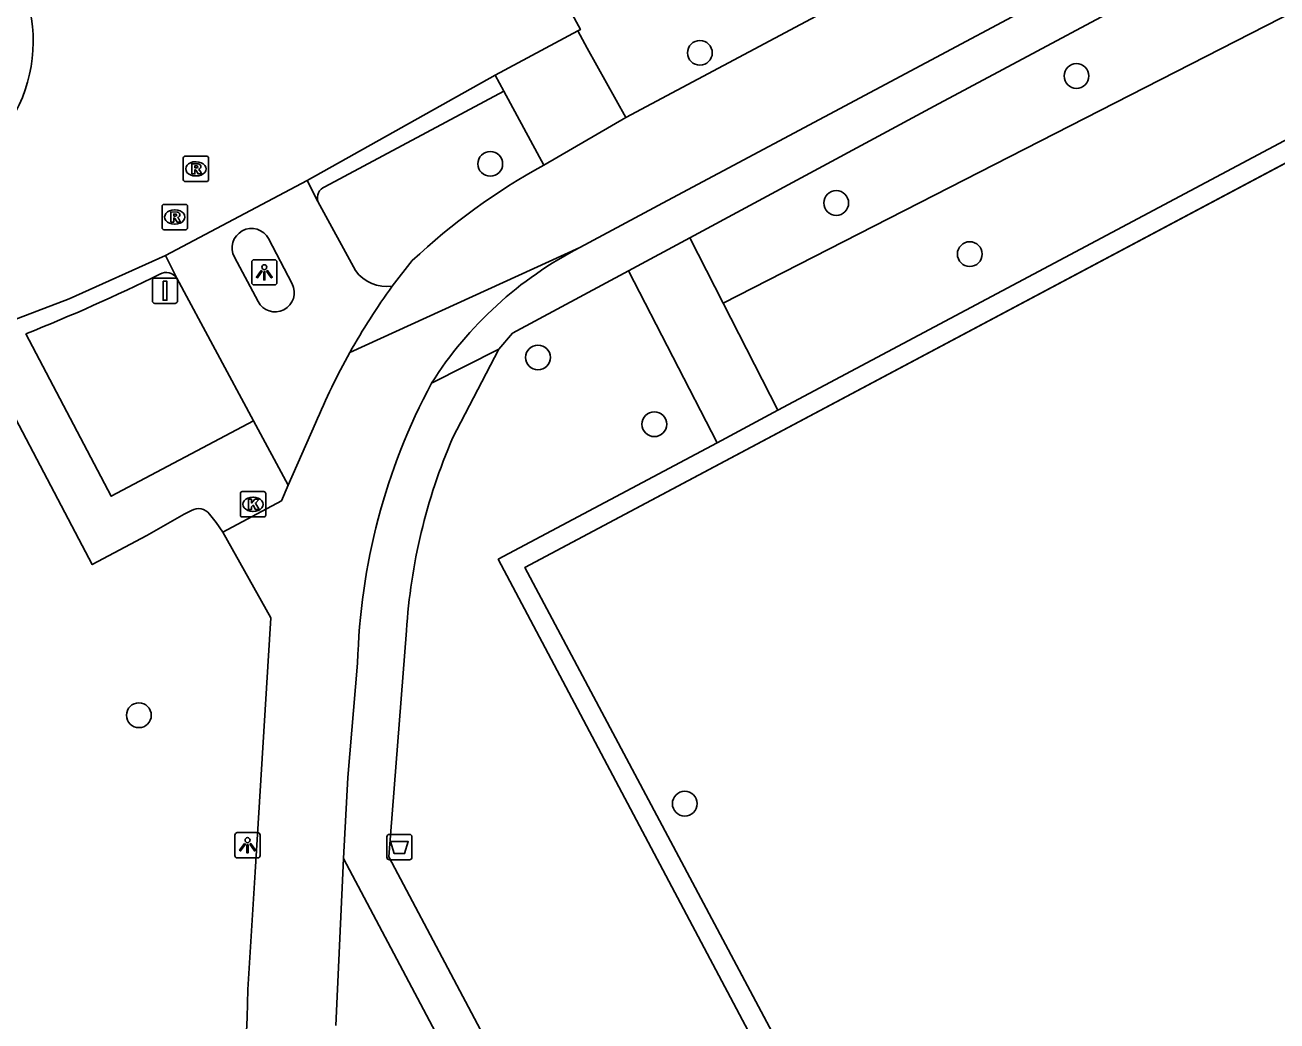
# Model space of a CAD drawing. Extents: x 159503 to 160347, y 382525 to 383272.
# Drawn here: x 159772.61 to 159822.02, y 382704.51 to 382743.81 of the extents above; entities that cross this region are included whole.
import ezdxf

# ---------------------------------------------------------------- set-up
doc = ezdxf.new("R2010")
doc.units = 0
for name, color, linetype in [('IMGEO_Afvalbak', 7, 'Continuous'), ('IMGEO_Berm_open', 7, 'Continuous'), ('IMGEO_Boom', 7, 'Continuous'), ('IMGEO_Fietspad_gesloten', 7, 'Continuous'), ('IMGEO_Fietspad_open', 7, 'Continuous'), ('IMGEO_Groenvoorziening', 7, 'Continuous'), ('IMGEO_Haag', 7, 'Continuous'), ('IMGEO_Hek', 7, 'Continuous'), ('IMGEO_Kolk', 7, 'Continuous'), ('IMGEO_Lichtpunt', 7, 'Continuous'), ('IMGEO_Rijbaan_lokaal_open', 7, 'Continuous'), ('IMGEO_Rioolput', 7, 'Continuous'), ('IMGEO_Verkeersbordpaal', 7, 'Continuous'), ('IMGEO_Voetpad_gesloten', 7, 'Continuous'), ('IMGEO_Voetpad_open', 7, 'Continuous')]:
    doc.layers.add(name, color=color, linetype=linetype)

msp = doc.modelspace()

# ---------------------------------------------------------------- linework, layer by layer
at = {"layer": 'IMGEO_Afvalbak'}
for p, q in [((159786.886, 382710.972), (159786.886, 382711.772)), ((159786.886, 382711.772), (159786.886, 382710.972)), ((159786.986, 382711.872), (159787.776, 382711.872)), ((159787.776, 382711.872), (159786.986, 382711.872)), ((159787.876, 382711.772), (159787.876, 382710.972)), ((159787.876, 382710.972), (159787.876, 382711.772)), ((159787.776, 382710.872), (159786.986, 382710.872)), ((159786.986, 382710.872), (159787.776, 382710.872))]:
    msp.add_line(p, q, dxfattribs=at)
msp.add_lwpolyline([(159787.029, 382711.586), (159787.733, 382711.586), (159787.584, 382711.116), (159787.178, 382711.116), (159787.029, 382711.586)], dxfattribs=at)
for centre, start, end in [((159786.986, 382711.772), 90, 180), ((159786.986, 382711.772), 90, 180), ((159787.776, 382711.772), 0, 90), ((159787.776, 382711.772), 360, 90), ((159786.986, 382710.972), 180, 270), ((159786.986, 382710.972), 180, 270), ((159787.776, 382710.972), 270, 0), ((159787.776, 382710.972), 270, 0)]:
    msp.add_arc(centre, 0.1, start, end, dxfattribs=at)
at = {"layer": 'IMGEO_Berm_open'}
msp.add_lwpolyline([(159784.433, 382737.422), (159791.506, 382741.197)], dxfattribs=at)
msp.add_arc((159784.634, 382736.979), 0.487, 114.3614, 195.583, dxfattribs=at)
at = {"layer": 'IMGEO_Boom'}
for centre in [(159799.241, 382742.709), (159814.104, 382741.796), (159790.968, 382738.329), (159804.622, 382736.785), (159809.893, 382734.768), (159792.851, 382730.689), (159797.441, 382728.057), (159777.1, 382716.573), (159798.644, 382713.085)]:
    msp.add_circle(centre, 0.489, dxfattribs=at)
at = {"layer": 'IMGEO_Fietspad_gesloten'}
for points in [[(160018.671, 382854.587), (160000, 382844.63), (159986.422, 382837.389), (159982.253, 382835.166), (159840.596, 382759.626), (159822.545, 382750), (159797.959, 382736.889), (159794.508, 382735.028)], [(159871.094, 382780.023), (159863.415, 382775.929), (159850.015, 382768.786), (159845.758, 382766.517), (159838.774, 382762.794), (159814.774, 382750), (159796.312, 382740.158)], [(159796.312, 382740.158), (159793.078, 382738.273)], [(159785.428, 382730.887), (159794.508, 382735.028)], [(159787.891, 382734.511), (159787.099, 382733.5)], [(159782.992, 382725.656), (159784.073, 382728.098)], [(159780.41, 382723.791), (159782.731, 382725.038), (159782.992, 382725.656)], [(159781.405, 382705.759), (159781.689, 382710.384), (159782.304, 382720.416), (159780.41, 382723.791)], [(159785.733, 382718.623), (159785.349, 382714.118), (159785.177, 382710.916)], [(159785.177, 382710.916), (159784.873, 382704.326)], [(159839.682, 382609.01), (159821.978, 382641.896), (159814.96, 382654.931), (159809.189, 382665.766), (159793.259, 382695.679), (159785.177, 382710.916)]]:
    msp.add_lwpolyline(points, dxfattribs=at)
for centre, radius, start, end in [((159804.957, 382716.438), 24.857, 118.5471, 133.3578), ((159801.421, 382721.581), 15.12, 117.2062, 147.6114), ((159808.444, 382718.009), 26.374, 144.0303, 150.7723), ((159808.779, 382717.818), 26.759, 150.7664, 157.4092), ((159810.528, 382717.989), 24.803, 151.8777, 178.5357), ((159742.912, 382706.327), 38.497, 332.7381, 359.1546)]:
    msp.add_arc(centre, radius, start, end, dxfattribs=at)
at = {"layer": 'IMGEO_Fietspad_open'}
for points in [[(159784.165, 382736.848), (159783.747, 382737.678)], [(159785.648, 382734.115), (159784.165, 382736.848)], [(159782.222, 382735.378), (159783.148, 382733.596)], [(159778.147, 382734.712), (159778.594, 382733.821)], [(159781.802, 382732.895), (159780.871, 382734.646)], [(159778.594, 382733.821), (159781.626, 382728.192)], [(159781.626, 382728.192), (159782.992, 382725.656)]]:
    msp.add_lwpolyline(points, dxfattribs=at)
for centre, radius, start, end in [((159781.547, 382735.011), 0.768, 28.566, 208.3335), ((159786.906, 382735.063), 1.575, 217.0121, 277.049), ((159782.474, 382733.248), 0.759, 207.7308, 27.2904)]:
    msp.add_arc(centre, radius, start, end, dxfattribs=at)
at = {"layer": 'IMGEO_Groenvoorziening'}
msp.add_lwpolyline([(159800.162, 382732.831), (159853.727, 382760.219), (159856.654, 382758.055), (159882.55, 382772.478)], dxfattribs=at)
at = {"layer": 'IMGEO_Haag'}
for points in [[(159849.642, 382752.872), (159849.285, 382753.6), (159802.323, 382728.605)], [(159849.642, 382752.872), (159792.326, 382722.398), (159833.666, 382644.775)], [(159799.918, 382727.325), (159791.286, 382722.73), (159832.856, 382644.319), (159833.666, 382644.775)]]:
    msp.add_lwpolyline(points, dxfattribs=at)
at = {"layer": 'IMGEO_Hek'}
msp.add_lwpolyline([(159891.041, 382675.305), (159833.684, 382644.74), (159792.326, 382722.398), (159849.647, 382752.874)], dxfattribs=at)
at = {"layer": 'IMGEO_Kolk'}
for p, q in [((159781.18, 382725.396), (159782.032, 382725.396)), ((159781.105, 382724.47), (159781.105, 382725.322)), ((159781.593, 382725.176), (159781.618, 382725.176)), ((159782.106, 382725.322), (159782.106, 382724.47)), ((159782.032, 382724.396), (159781.18, 382724.396)), ((159781.616, 382724.616), (159781.591, 382724.616))]:
    msp.add_line(p, q, dxfattribs=at)
for points in [[(159781.18, 382725.396), (159782.032, 382725.396)], [(159781.105, 382724.47), (159781.105, 382725.322)], [(159781.426, 382725.096), (159781.549, 382725.096), (159781.549, 382724.945), (159781.679, 382725.096), (159781.843, 382725.096), (159781.697, 382724.945), (159781.85, 382724.696), (159781.698, 382724.696), (159781.613, 382724.86), (159781.549, 382724.793), (159781.549, 382724.696), (159781.426, 382724.696), (159781.426, 382725.096)], [(159782.106, 382725.322), (159782.106, 382724.47)], [(159782.032, 382724.396), (159781.18, 382724.396)]]:
    msp.add_lwpolyline(points, dxfattribs=at)
for centre, start, end in [((159781.182, 382725.32), 91.552, 178.448), ((159781.182, 382725.32), 91.552, 178.448), ((159782.03, 382725.32), 1.552, 88.448), ((159782.03, 382725.32), 1.552, 88.448), ((159781.182, 382724.472), 181.552, 268.448), ((159781.182, 382724.472), 181.552, 268.448), ((159782.03, 382724.472), 271.552, 358.448), ((159782.03, 382724.472), 271.552, 358.448)]:
    msp.add_arc(centre, 0.0765, start, end, dxfattribs=at)
for centre, major_axis, ratio, start_param, end_param in [((159781.592, 382724.896), (-0.387, 0.002), 0.722429, 4.712389, 7.853982), ((159781.617, 382724.896), (-0.39, 0.002), 0.717154, 1.570796, 4.712389)]:
    msp.add_ellipse(centre, major_axis=major_axis, ratio=ratio, start_param=start_param, end_param=end_param, dxfattribs=at)
at = {"layer": 'IMGEO_Lichtpunt'}
for p, q in [((159781.553, 382734.453), (159781.553, 382733.646)), ((159781.553, 382734.453), (159781.553, 382733.646)), ((159782.455, 382734.548), (159781.647, 382734.548)), ((159782.455, 382734.548), (159781.647, 382734.548)), ((159782.549, 382733.646), (159782.549, 382734.453)), ((159782.549, 382733.646), (159782.549, 382734.453)), ((159781.647, 382733.552), (159782.455, 382733.552)), ((159781.647, 382733.552), (159782.455, 382733.552)), ((159780.89, 382711.847), (159780.89, 382711.04)), ((159780.89, 382711.847), (159780.89, 382711.04)), ((159781.792, 382711.942), (159780.984, 382711.942)), ((159781.792, 382711.942), (159780.984, 382711.942)), ((159781.886, 382711.04), (159781.886, 382711.847)), ((159781.886, 382711.04), (159781.886, 382711.847)), ((159780.984, 382710.946), (159781.792, 382710.946)), ((159780.984, 382710.946), (159781.792, 382710.946))]:
    msp.add_line(p, q, dxfattribs=at)
for points in [[(159781.927, 382734.117), (159781.966, 382734.089), (159781.778, 382733.827), (159781.74, 382733.854), (159781.927, 382734.117)], [(159782.029, 382734.069), (159782.076, 382734.069), (159782.076, 382733.747), (159782.029, 382733.747), (159782.029, 382734.069)], [(159782.139, 382734.089), (159782.177, 382734.116), (159782.364, 382733.854), (159782.325, 382733.826), (159782.139, 382734.089)], [(159781.264, 382711.511), (159781.303, 382711.483), (159781.115, 382711.221), (159781.077, 382711.248), (159781.264, 382711.511)], [(159781.476, 382711.483), (159781.514, 382711.51), (159781.701, 382711.248), (159781.662, 382711.22), (159781.476, 382711.483)], [(159781.366, 382711.463), (159781.413, 382711.463), (159781.413, 382711.141), (159781.366, 382711.141), (159781.366, 382711.463)]]:
    msp.add_lwpolyline(points, dxfattribs=at)
for centre in [(159782.052, 382734.251), (159781.389, 382711.645)]:
    msp.add_circle(centre, 0.0994, dxfattribs=at)
for centre, start, end in [((159781.647, 382734.453), 90, 180), ((159781.647, 382734.453), 90, 180), ((159782.455, 382734.453), 0, 90), ((159782.455, 382734.453), 0, 90), ((159781.647, 382733.646), 180, 270), ((159781.647, 382733.646), 180, 270), ((159782.455, 382733.646), 270, 0), ((159782.455, 382733.646), 270, 360), ((159780.984, 382711.847), 90, 180), ((159780.984, 382711.847), 90, 180), ((159781.792, 382711.847), 0, 90), ((159781.792, 382711.847), 0, 90), ((159780.984, 382711.04), 180, 270), ((159780.984, 382711.04), 180, 270), ((159781.792, 382711.04), 270, 0), ((159781.792, 382711.04), 270, 360)]:
    msp.add_arc(centre, 0.0946, start, end, dxfattribs=at)
at = {"layer": 'IMGEO_Rijbaan_lokaal_open'}
for points in [[(159794.428, 382743.573), (159794.523, 382743.624), (159792.159, 382747.995), (159792.142, 382748.024)], [(159791.166, 382741.822), (159794.428, 382743.573)], [(159791.166, 382741.822), (159783.747, 382737.678)], [(159783.747, 382737.678), (159778.147, 382734.712)], [(159778.147, 382734.712), (159774.353, 382732.998), (159771.803, 382732.029), (159770.813, 382731.672), (159768.653, 382731.004)]]:
    msp.add_lwpolyline(points, dxfattribs=at)
msp.add_arc((159767.006, 382743.151), 5.924, 289.1392, 27.2152, dxfattribs=at)
at = {"layer": 'IMGEO_Rioolput'}
for p, q in [((159778.848, 382737.706), (159778.848, 382738.558)), ((159778.923, 382738.632), (159779.775, 382738.632)), ((159779.336, 382738.412), (159779.361, 382738.412)), ((159779.849, 382738.558), (159779.849, 382737.706)), ((159779.359, 382737.852), (159779.334, 382737.852)), ((159779.775, 382737.632), (159778.923, 382737.632)), ((159778.093, 382736.73), (159778.945, 382736.73)), ((159778.018, 382735.804), (159778.018, 382736.656)), ((159778.506, 382736.51), (159778.531, 382736.51)), ((159779.019, 382736.656), (159779.019, 382735.804)), ((159778.945, 382735.73), (159778.093, 382735.73)), ((159778.529, 382735.95), (159778.504, 382735.95))]:
    msp.add_line(p, q, dxfattribs=at)
for points in [[(159778.848, 382737.706), (159778.848, 382738.558)], [(159778.923, 382738.632), (159779.775, 382738.632)], [(159779.437, 382738.33), (159779.185, 382738.332), (159779.185, 382737.932)], [(159779.363, 382738.251), (159779.309, 382738.251), (159779.309, 382738.17)], [(159779.849, 382738.558), (159779.849, 382737.706)], [(159779.185, 382737.932), (159779.309, 382737.932), (159779.309, 382738.094), (159779.32, 382738.094)], [(159779.309, 382738.17), (159779.361, 382738.17)], [(159779.367, 382738.065), (159779.438, 382737.932), (159779.578, 382737.932), (159779.513, 382738.058)], [(159779.775, 382737.632), (159778.923, 382737.632)], [(159778.093, 382736.73), (159778.945, 382736.73)], [(159778.018, 382735.804), (159778.018, 382736.656)], [(159778.607, 382736.428), (159778.355, 382736.43), (159778.355, 382736.03)], [(159778.533, 382736.349), (159778.479, 382736.349), (159778.479, 382736.268)], [(159778.479, 382736.268), (159778.531, 382736.268)], [(159779.019, 382736.656), (159779.019, 382735.804)], [(159778.945, 382735.73), (159778.093, 382735.73)], [(159778.355, 382736.03), (159778.479, 382736.03), (159778.479, 382736.192), (159778.49, 382736.192)], [(159778.537, 382736.163), (159778.608, 382736.03), (159778.748, 382736.03), (159778.683, 382736.156)]]:
    msp.add_lwpolyline(points, dxfattribs=at)
for centre, radius, start, end in [((159778.925, 382738.556), 0.0765, 91.552, 178.448), ((159778.925, 382738.556), 0.0765, 91.552, 178.448), ((159779.369, 382738.155), 0.0964, 77.0061, 93.1865), ((159779.383, 382738.212), 0.0378, 276.6634, 79.6772), ((159779.436, 382738.22), 0.109, 350.3612, 89.416), ((159779.434, 382738.22), 0.112, 277.5842, 350.9817), ((159779.773, 382738.556), 0.0765, 1.552, 88.448), ((159779.773, 382738.556), 0.0765, 1.552, 88.448), ((159778.925, 382737.708), 0.0765, 181.552, 268.448), ((159778.925, 382737.708), 0.0765, 181.552, 268.448), ((159779.319, 382738.041), 0.0533, 26.0293, 88.6989), ((159779.345, 382738.359), 0.19, 274.7715, 282.9687), ((159779.418, 382738.005), 0.108, 29.5134, 73.7905), ((159779.773, 382737.708), 0.0765, 271.552, 358.448), ((159779.773, 382737.708), 0.0765, 271.552, 358.448), ((159778.095, 382736.654), 0.0765, 91.552, 178.448), ((159778.095, 382736.654), 0.0765, 91.552, 178.448), ((159778.943, 382736.654), 0.0765, 1.552, 88.448), ((159778.943, 382736.654), 0.0765, 1.552, 88.448), ((159778.515, 382736.457), 0.19, 274.7715, 282.9687), ((159778.539, 382736.253), 0.0964, 77.0061, 93.1865), ((159778.553, 382736.31), 0.0378, 276.6634, 79.6772), ((159778.606, 382736.318), 0.109, 350.3612, 89.416), ((159778.604, 382736.318), 0.112, 277.5842, 350.9817), ((159778.588, 382736.103), 0.108, 29.5134, 73.7905), ((159778.095, 382735.806), 0.0765, 181.552, 268.448), ((159778.095, 382735.806), 0.0765, 181.552, 268.448), ((159778.489, 382736.139), 0.0533, 26.0293, 88.6989), ((159778.943, 382735.806), 0.0765, 271.552, 358.448), ((159778.943, 382735.806), 0.0765, 271.552, 358.448)]:
    msp.add_arc(centre, radius, start, end, dxfattribs=at)
for centre, major_axis, ratio, start_param, end_param in [((159779.335, 382738.132), (-0.387, 0.002), 0.722429, 4.712389, 7.853982), ((159779.36, 382738.132), (-0.39, 0.002), 0.717154, 1.570796, 4.712389), ((159778.505, 382736.23), (-0.387, 0.002), 0.722429, 4.712389, 7.853982), ((159778.53, 382736.23), (-0.39, 0.002), 0.717154, 1.570796, 4.712389)]:
    msp.add_ellipse(centre, major_axis=major_axis, ratio=ratio, start_param=start_param, end_param=end_param, dxfattribs=at)
at = {"layer": 'IMGEO_Verkeersbordpaal'}
for p, q in [((159777.736, 382733.823), (159778.526, 382733.823)), ((159778.526, 382733.823), (159777.736, 382733.823)), ((159777.636, 382732.923), (159777.636, 382733.723)), ((159777.636, 382733.723), (159777.636, 382732.923)), ((159778.626, 382733.723), (159778.626, 382732.923)), ((159778.626, 382732.923), (159778.626, 382733.723)), ((159778.526, 382732.823), (159777.736, 382732.823)), ((159777.736, 382732.823), (159778.526, 382732.823))]:
    msp.add_line(p, q, dxfattribs=at)
msp.add_lwpolyline([(159778.056, 382733.698), (159778.206, 382733.698), (159778.206, 382732.948), (159778.056, 382732.948), (159778.056, 382733.698)], dxfattribs=at)
for centre, start, end in [((159777.736, 382733.723), 90, 180), ((159777.736, 382733.723), 90, 180), ((159778.526, 382733.723), 0, 90), ((159778.526, 382733.723), 360, 90), ((159777.736, 382732.923), 180, 270), ((159777.736, 382732.923), 180, 270), ((159778.526, 382732.923), 270, 0), ((159778.526, 382732.923), 270, 0)]:
    msp.add_arc(centre, 0.1, start, end, dxfattribs=at)
at = {"layer": 'IMGEO_Voetpad_gesloten'}
for points in [[(159788.653, 382729.68), (159791.303, 382731.019)], [(159791.303, 382731.019), (159789.479, 382727.505)], [(159787.658, 382719.912), (159786.964, 382710.981), (159794.662, 382696.473), (159810.331, 382667.089), (159816.982, 382654.6), (159833.07, 382624.754)]]:
    msp.add_lwpolyline(points, dxfattribs=at)
msp.add_arc((159810.62, 382718.42), 23.01, 156.7451, 176.2823, dxfattribs=at)
at = {"layer": 'IMGEO_Voetpad_open'}
for points in [[(159798.842, 382735.413), (159808.485, 382740.604), (159861.706, 382769.02), (159876.147, 382776.694)], [(159794.428, 382743.573), (159794.796, 382742.894), (159796.312, 382740.158)], [(159791.506, 382741.197), (159791.166, 382741.822)], [(159791.506, 382741.197), (159793.078, 382738.273)], [(159796.421, 382734.11), (159798.842, 382735.413)], [(159798.842, 382735.413), (159800.162, 382732.831)], [(159791.303, 382731.019), (159791.849, 382731.649), (159796.421, 382734.11)], [(159796.421, 382734.11), (159799.918, 382727.325)], [(159802.323, 382728.605), (159800.162, 382732.831)], [(159781.626, 382728.192), (159776.012, 382725.213), (159772.641, 382731.619)], [(159779.172, 382724.65), (159778.893, 382724.505), (159777.42, 382723.664), (159775.261, 382722.516), (159774.733, 382723.521), (159770.839, 382730.916), (159768.876, 382730.297), (159768.653, 382731.004)], [(159799.918, 382727.325), (159802.323, 382728.605)], [(159780.41, 382723.791), (159780.147, 382724.182), (159779.886, 382724.504)]]:
    msp.add_lwpolyline(points, dxfattribs=at)
for centre, radius, start, end in [((159743.675, 382803.76), 77.739, 291.8767, 296.14671), ((159778.18, 382733.544), 0.498, 33.7579, 119.8865), ((159779.448, 382724.182), 0.543, 36.3286, 120.5582)]:
    msp.add_arc(centre, radius, start, end, dxfattribs=at)

doc.saveas('drawing.dxf')
